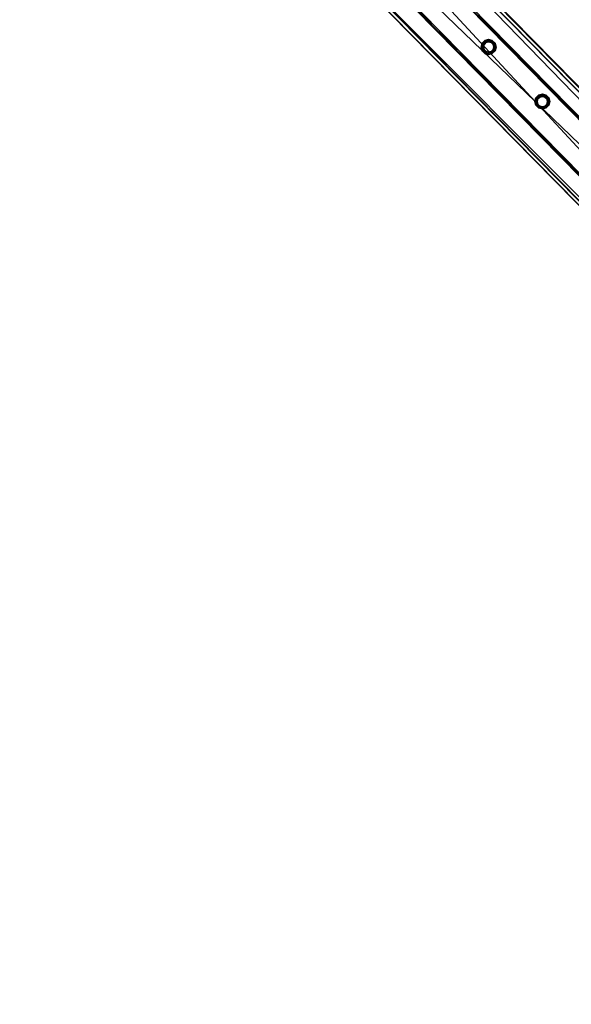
# Model space of a CAD drawing. Header units: millimetres. Extents: x 93711086 to 93775423, y 1247239064 to 1247319365.
# Tile 622 of 656: x 93735350 to 93736147, y 1247286400 to 1247287826. Entities that reach past the tile are written whole.
import ezdxf

# ---------------------------------------------------------------- set-up
doc = ezdxf.new("R2010")
doc.units = ezdxf.units.MM
doc.layers.add('BEAM', color=7, linetype='Continuous')

# ---------------------------------------------------------------- blocks, each defined once
blk = doc.blocks.new('5bbbe152-908d-476c-86af-f8c3bda7d93c')
at = {"color": 0, "transparency": 16777216}
mesh = blk.add_polyface(dxfattribs=at)
corners = [(93746645.6, 1247277057.7, 4971.5), (93746647.3, 1247277056.8, 5031.5), (93746991.8, 1247276710, 5017.4), (93746990.2, 1247276710.8, 4957.4), (93746989.8, 1247276711.2, 4957.5), (93746643.6, 1247277053.3, 5026.5), (93746642.1, 1247277054.2, 4971.5), (93746986.3, 1247276707.7, 4957.5), (93746988.1, 1247276706.5, 5012.5), (93746563.8, 1247276976.8, 4972.5), (93746565.3, 1247276976, 5027.5), (93746910.5, 1247276628.6, 5013.4), (93746908.3, 1247276630.1, 4958.5), (93746561.9, 1247276972.4, 5032.5), (93746560.3, 1247276973.3, 4972.6), (93746904.7, 1247276626.6, 4958.5), (93746907.1, 1247276625, 5018.5), (93746646.9, 1247277057.1, 5031.5), (93746561.3, 1247276973, 5032.6), (93746641.7, 1247277054.6, 4971.6), (93746645.2, 1247277058.1, 4971.5), (93746564.8, 1247276976.6, 5027.5), (93746643.2, 1247277053.7, 5026.5), (93746559.7, 1247276973.9, 4972.6), (93746563.2, 1247276977.4, 4972.6), (93735437.1, 1247288463, 5519.2), (93735351.4, 1247288379, 5520.3), (93735351.9, 1247288378.6, 5520.3), (93735437.5, 1247288462.6, 5519.2), (93735435.8, 1247288463.5, 5459.2), (93735432.2, 1247288460, 5459.3), (93735431.9, 1247288460.4, 5459.3), (93735433.4, 1247288459.5, 5514.3), (93735433.8, 1247288459.2, 5514.3), (93735354.9, 1247288382.6, 5515.3), (93735355.3, 1247288382.1, 5515.3), (93735353.3, 1247288383.4, 5460.3), (93735353.7, 1247288383, 5460.3), (93735349.7, 1247288379.9, 5460.4), (93735350.2, 1247288379.5, 5460.3)]
mesh.append_faces([[corners[k] for k in face] for face in [(19, 0, 7, 19), (21, 5, 11, 21), (23, 9, 15, 23), (0, 29, 28, 0), (30, 6, 22, 30), (34, 33, 21, 34), (36, 35, 10, 36), (10, 24, 36, 10), (38, 37, 23, 38)]], dxfattribs={"vtx0": -1, "vtx1": -1, "vtx2": -1, "vtx3": -1, "color": 0})
mesh.append_faces([[corners[k] for k in face] for face in [(13, 2, 1, 13), (27, 17, 28, 27), (29, 19, 30, 29), (39, 13, 18, 39)]], dxfattribs={"vtx0": -1, "vtx2": -1, "vtx3": -1, "color": 0})
mesh.append_faces([[corners[k] for k in face] for face in [(4, 0, 2, 4), (8, 5, 7, 8), (12, 9, 11, 12), (16, 13, 15, 16), (1, 17, 13, 1), (28, 25, 27, 28), (28, 17, 0, 28), (30, 31, 29, 30), (33, 32, 30, 33), (22, 33, 30, 22), (27, 26, 39, 27), (39, 23, 13, 39), (18, 27, 39, 18)]], dxfattribs={"vtx1": -1, "vtx2": -1, "vtx3": -1, "color": 0})
mesh.append_faces([[corners[k] for k in face] for face in [(0, 1, 2, 0), (2, 3, 4, 2), (5, 6, 7, 5), (9, 10, 11, 9), (13, 14, 15, 13), (17, 18, 13, 17), (13, 16, 2, 13), (19, 20, 0, 19), (0, 4, 7, 0), (7, 6, 19, 7), (21, 22, 5, 21), (5, 8, 11, 5), (11, 10, 21, 11), (23, 24, 9, 23), (9, 12, 15, 9), (15, 14, 23, 15), (25, 26, 27, 25), (27, 18, 17, 27), (17, 1, 0, 17), (0, 20, 29, 0), (29, 20, 19, 29), (32, 31, 30, 32), (30, 19, 6, 30), (6, 5, 22, 6), (34, 32, 33, 34), (33, 22, 21, 33), (21, 35, 34, 21), (36, 34, 35, 36), (35, 21, 10, 35), (10, 9, 24, 10), (24, 37, 36, 24), (38, 36, 37, 38), (37, 24, 23, 37), (23, 39, 38, 23), (26, 38, 39, 26), (23, 14, 13, 23)]], dxfattribs={"vtx2": -1, "vtx3": -1, "color": 0})
blk = doc.blocks.new('293639d3-0a61-44e4-b65c-a372e9faf653')
at = {"color": 0, "transparency": 16777216}
mesh = blk.add_polyface(dxfattribs=at)
corners = [(93736772.4, 1247286975.2, 4553.8), (93736815.2, 1247287017.3, 4553.8), (93735417.8, 1247288439.8, 4614.7), (93735375, 1247288397.8, 4614.7), (93736814.4, 1247287018.1, 4513.8), (93735417, 1247288440.7, 4574.7), (93736812.2, 1247287016, 4513.8), (93735414.8, 1247288438.6, 4574.7), (93736813, 1247287015.2, 4550.8), (93735415.6, 1247288437.8, 4611.7), (93736774.5, 1247286977.4, 4550.8), (93735377.1, 1247288399.9, 4611.7), (93736773.7, 1247286978.2, 4513.8), (93735376.3, 1247288400.7, 4574.7), (93736771.6, 1247286976.1, 4513.8), (93735374.2, 1247288398.6, 4574.7)]
mesh.append_faces([[corners[k] for k in face] for face in [(0, 2, 3, 0), (1, 5, 2, 1), (4, 7, 5, 4), (6, 9, 7, 6), (8, 11, 9, 8), (10, 13, 11, 10), (12, 15, 13, 12), (14, 3, 15, 14)]], dxfattribs={"vtx0": -1, "color": 0})
mesh.append_faces([[corners[k] for k in face] for face in [(2, 7, 9, 2), (11, 15, 3, 11), (0, 12, 10, 0), (8, 4, 1, 8)]], dxfattribs={"vtx0": -1, "vtx2": -1, "vtx3": -1, "color": 0})
mesh.append_faces([[corners[k] for k in face] for face in [(3, 2, 9, 3), (9, 11, 3, 9), (1, 0, 10, 1), (10, 8, 1, 10)]], dxfattribs={"vtx1": -1, "vtx2": -1, "vtx3": -1, "color": 0})
mesh.append_faces([[corners[k] for k in face] for face in [(0, 1, 2, 0), (1, 4, 5, 1), (4, 6, 7, 4), (6, 8, 9, 6), (8, 10, 11, 8), (10, 12, 13, 10), (12, 14, 15, 12), (14, 0, 3, 14), (2, 5, 7, 2), (11, 13, 15, 11), (0, 14, 12, 0), (8, 6, 4, 8)]], dxfattribs={"vtx2": -1, "vtx3": -1, "color": 0})
blk = doc.blocks.new('bb9292da-6cec-4900-8d16-f05186e52d7b')
at = {"color": 0, "transparency": 16777216}
mesh = blk.add_polyface(dxfattribs=at)
corners = [(93736105.5, 1247287699.8, 4584), (93736101.7, 1247287700.8, 4584), (93736101.7, 1247287700.8, 5484), (93736105.5, 1247287699.8, 5484), (93736099, 1247287703.5, 4584), (93736099, 1247287703.5, 5484), (93736098, 1247287707.2, 4584), (93736098, 1247287707.2, 5484), (93736099, 1247287711, 4584), (93736099, 1247287711, 5484), (93736101.7, 1247287713.7, 4584), (93736101.7, 1247287713.7, 5484), (93736105.5, 1247287714.7, 4584), (93736105.5, 1247287714.7, 5484), (93736109.2, 1247287713.7, 4584), (93736109.2, 1247287713.7, 5484), (93736111.9, 1247287711, 4584), (93736111.9, 1247287711, 5484), (93736112.9, 1247287707.2, 4584), (93736112.9, 1247287707.2, 5484), (93736111.9, 1247287703.5, 4584), (93736111.9, 1247287703.5, 5484), (93736109.2, 1247287700.8, 4584), (93736109.2, 1247287700.8, 5484), (93736105.5, 1247287696.6, 4584), (93736110.8, 1247287698, 4584), (93736110.8, 1247287698, 5484), (93736105.5, 1247287696.6, 5484), (93736114.7, 1247287701.9, 4584), (93736114.7, 1247287701.9, 5484), (93736116.1, 1247287707.2, 4584), (93736116.1, 1247287707.2, 5484), (93736114.7, 1247287712.6, 4584), (93736114.7, 1247287712.6, 5484), (93736110.8, 1247287716.5, 4584), (93736110.8, 1247287716.5, 5484), (93736105.5, 1247287717.9, 4584), (93736105.5, 1247287717.9, 5484), (93736100.1, 1247287716.5, 4584), (93736100.1, 1247287716.5, 5484), (93736096.2, 1247287712.6, 4584), (93736096.2, 1247287712.6, 5484), (93736094.8, 1247287707.2, 4584), (93736094.8, 1247287707.2, 5484), (93736096.2, 1247287701.9, 4584), (93736096.2, 1247287701.9, 5484), (93736100.1, 1247287698, 4584), (93736100.1, 1247287698, 5484)]
mesh.append_faces([[corners[k] for k in face] for face in [(0, 2, 3, 0), (1, 5, 2, 1), (4, 7, 5, 4), (6, 9, 7, 6), (8, 11, 9, 8), (10, 13, 11, 10), (12, 15, 13, 12), (14, 17, 15, 14), (16, 19, 17, 16), (18, 21, 19, 18), (20, 23, 21, 20), (22, 3, 23, 22), (24, 26, 27, 24), (25, 29, 26, 25), (28, 31, 29, 28), (30, 33, 31, 30), (32, 35, 33, 32), (34, 37, 35, 34), (36, 39, 37, 36), (38, 41, 39, 38), (40, 43, 41, 40), (42, 45, 43, 42), (44, 47, 45, 44), (46, 27, 47, 46)]], dxfattribs={"vtx0": -1, "color": 0})
mesh.append_faces([[corners[k] for k in face] for face in [(27, 29, 3, 27), (17, 29, 33, 17), (45, 27, 3, 45), (13, 33, 37, 13), (41, 45, 5, 41), (9, 37, 41, 9), (24, 44, 0, 24), (8, 44, 40, 8), (28, 24, 0, 28), (12, 40, 36, 12), (32, 28, 20, 32), (16, 36, 32, 16)]], dxfattribs={"vtx0": -1, "vtx1": -1, "vtx2": -1, "vtx3": -1, "color": 0})
mesh.append_faces([[corners[k] for k in face] for face in [(29, 21, 23, 29), (29, 23, 3, 29), (45, 3, 2, 45), (45, 2, 5, 45), (41, 5, 7, 41), (41, 7, 9, 41), (44, 4, 1, 44), (44, 1, 0, 44), (28, 0, 22, 28), (28, 22, 20, 28), (32, 20, 18, 32), (32, 18, 16, 32)]], dxfattribs={"vtx0": -1, "vtx2": -1, "vtx3": -1, "color": 0})
mesh.append_faces([[corners[k] for k in face] for face in [(19, 21, 29, 19), (17, 19, 29, 17), (15, 17, 33, 15), (13, 15, 33, 13), (11, 13, 37, 11), (9, 11, 37, 9), (6, 4, 44, 6), (8, 6, 44, 8), (10, 8, 40, 10), (12, 10, 40, 12), (14, 12, 36, 14), (16, 14, 36, 16)]], dxfattribs={"vtx1": -1, "vtx2": -1, "vtx3": -1, "color": 0})
mesh.append_faces([[corners[k] for k in face] for face in [(0, 1, 2, 0), (1, 4, 5, 1), (4, 6, 7, 4), (6, 8, 9, 6), (8, 10, 11, 8), (10, 12, 13, 10), (12, 14, 15, 12), (14, 16, 17, 14), (16, 18, 19, 16), (18, 20, 21, 18), (20, 22, 23, 20), (22, 0, 3, 22), (24, 25, 26, 24), (25, 28, 29, 25), (28, 30, 31, 28), (30, 32, 33, 30), (32, 34, 35, 32), (34, 36, 37, 34), (36, 38, 39, 36), (38, 40, 41, 38), (40, 42, 43, 40), (42, 44, 45, 42), (44, 46, 47, 44), (46, 24, 27, 46), (29, 31, 33, 29), (33, 35, 37, 33), (37, 39, 41, 37), (41, 43, 45, 41), (45, 47, 27, 45), (27, 26, 29, 27), (44, 42, 40, 44), (40, 38, 36, 40), (36, 34, 32, 36), (32, 30, 28, 32), (28, 25, 24, 28), (24, 46, 44, 24)]], dxfattribs={"vtx2": -1, "vtx3": -1, "color": 0})
blk = doc.blocks.new('84be63a0-e554-4392-afbc-f248d58baff1')
at = {"color": 0, "transparency": 16777216}
mesh = blk.add_polyface(dxfattribs=at)
corners = [(93736027.8, 1247287778.8, 4587.4), (93736024.1, 1247287779.8, 4587.4), (93736024.1, 1247287779.8, 5487.4), (93736027.8, 1247287778.8, 5487.4), (93736021.4, 1247287782.5, 4587.4), (93736021.4, 1247287782.5, 5487.4), (93736020.4, 1247287786.2, 4587.4), (93736020.4, 1247287786.2, 5487.4), (93736021.4, 1247287790, 4587.4), (93736021.4, 1247287790, 5487.4), (93736024.1, 1247287792.7, 4587.4), (93736024.1, 1247287792.7, 5487.4), (93736027.8, 1247287793.7, 4587.4), (93736027.8, 1247287793.7, 5487.4), (93736031.5, 1247287792.7, 4587.4), (93736031.5, 1247287792.7, 5487.4), (93736034.3, 1247287790, 4587.4), (93736034.3, 1247287790, 5487.4), (93736035.3, 1247287786.2, 4587.4), (93736035.3, 1247287786.2, 5487.4), (93736034.3, 1247287782.5, 4587.4), (93736034.3, 1247287782.5, 5487.4), (93736031.5, 1247287779.8, 4587.4), (93736031.5, 1247287779.8, 5487.4), (93736027.8, 1247287775.6, 4587.4), (93736033.1, 1247287777, 4587.4), (93736033.1, 1247287777, 5487.4), (93736027.8, 1247287775.6, 5487.4), (93736037, 1247287780.9, 4587.4), (93736037, 1247287780.9, 5487.4), (93736038.5, 1247287786.2, 4587.4), (93736038.5, 1247287786.2, 5487.4), (93736037, 1247287791.6, 4587.4), (93736037, 1247287791.6, 5487.4), (93736033.1, 1247287795.5, 4587.4), (93736033.1, 1247287795.5, 5487.4), (93736027.8, 1247287796.9, 4587.4), (93736027.8, 1247287796.9, 5487.4), (93736022.5, 1247287795.5, 4587.4), (93736022.5, 1247287795.5, 5487.4), (93736018.6, 1247287791.6, 4587.4), (93736018.6, 1247287791.6, 5487.4), (93736017.2, 1247287786.2, 4587.4), (93736017.2, 1247287786.2, 5487.4), (93736018.6, 1247287780.9, 4587.4), (93736018.6, 1247287780.9, 5487.4), (93736022.5, 1247287777, 4587.4), (93736022.5, 1247287777, 5487.4)]
mesh.append_faces([[corners[k] for k in face] for face in [(0, 2, 3, 0), (1, 5, 2, 1), (4, 7, 5, 4), (6, 9, 7, 6), (8, 11, 9, 8), (10, 13, 11, 10), (12, 15, 13, 12), (14, 17, 15, 14), (16, 19, 17, 16), (18, 21, 19, 18), (20, 23, 21, 20), (22, 3, 23, 22), (24, 26, 27, 24), (25, 29, 26, 25), (28, 31, 29, 28), (30, 33, 31, 30), (32, 35, 33, 32), (34, 37, 35, 34), (36, 39, 37, 36), (38, 41, 39, 38), (40, 43, 41, 40), (42, 45, 43, 42), (44, 47, 45, 44), (46, 27, 47, 46)]], dxfattribs={"vtx0": -1, "color": 0})
mesh.append_faces([[corners[k] for k in face] for face in [(27, 29, 3, 27), (17, 29, 33, 17), (45, 27, 3, 45), (13, 33, 37, 13), (41, 45, 5, 41), (9, 37, 41, 9), (24, 44, 0, 24), (8, 44, 40, 8), (28, 24, 0, 28), (12, 40, 36, 12), (32, 28, 20, 32), (16, 36, 32, 16)]], dxfattribs={"vtx0": -1, "vtx1": -1, "vtx2": -1, "vtx3": -1, "color": 0})
mesh.append_faces([[corners[k] for k in face] for face in [(29, 21, 23, 29), (29, 23, 3, 29), (45, 3, 2, 45), (45, 2, 5, 45), (41, 5, 7, 41), (41, 7, 9, 41), (44, 4, 1, 44), (44, 1, 0, 44), (28, 0, 22, 28), (28, 22, 20, 28), (32, 20, 18, 32), (32, 18, 16, 32)]], dxfattribs={"vtx0": -1, "vtx2": -1, "vtx3": -1, "color": 0})
mesh.append_faces([[corners[k] for k in face] for face in [(19, 21, 29, 19), (17, 19, 29, 17), (15, 17, 33, 15), (13, 15, 33, 13), (11, 13, 37, 11), (9, 11, 37, 9), (6, 4, 44, 6), (8, 6, 44, 8), (10, 8, 40, 10), (12, 10, 40, 12), (14, 12, 36, 14), (16, 14, 36, 16)]], dxfattribs={"vtx1": -1, "vtx2": -1, "vtx3": -1, "color": 0})
mesh.append_faces([[corners[k] for k in face] for face in [(0, 1, 2, 0), (1, 4, 5, 1), (4, 6, 7, 4), (6, 8, 9, 6), (8, 10, 11, 8), (10, 12, 13, 10), (12, 14, 15, 12), (14, 16, 17, 14), (16, 18, 19, 16), (18, 20, 21, 18), (20, 22, 23, 20), (22, 0, 3, 22), (24, 25, 26, 24), (25, 28, 29, 25), (28, 30, 31, 28), (30, 32, 33, 30), (32, 34, 35, 32), (34, 36, 37, 34), (36, 38, 39, 36), (38, 40, 41, 38), (40, 42, 43, 40), (42, 44, 45, 42), (44, 46, 47, 44), (46, 24, 27, 46), (29, 31, 33, 29), (33, 35, 37, 33), (37, 39, 41, 37), (41, 43, 45, 41), (45, 47, 27, 45), (27, 26, 29, 27), (44, 42, 40, 44), (40, 38, 36, 40), (36, 34, 32, 36), (32, 30, 28, 32), (28, 25, 24, 28), (24, 46, 44, 24)]], dxfattribs={"vtx2": -1, "vtx3": -1, "color": 0})

msp = doc.modelspace()

# ---------------------------------------------------------------- block references
at = {"layer": 'BEAM', "color": 156, "true_color": 0x1e4383, "transparency": 33554687}
msp.add_blockref('5bbbe152-908d-476c-86af-f8c3bda7d93c', (0, 0), dxfattribs=at)
at = {"layer": 'BEAM', "color": 77, "true_color": 0x5b9723, "transparency": 33554687}
for name in ['293639d3-0a61-44e4-b65c-a372e9faf653', '84be63a0-e554-4392-afbc-f248d58baff1', 'bb9292da-6cec-4900-8d16-f05186e52d7b']:
    msp.add_blockref(name, (0, 0), dxfattribs=at)

doc.saveas('drawing.dxf')
